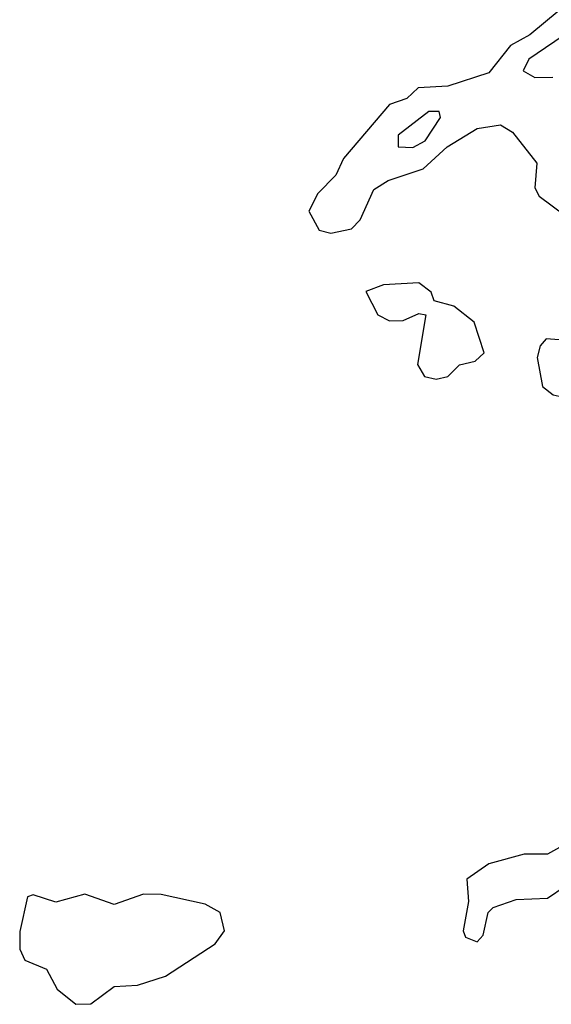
# Model space of a CAD drawing. Extents: x 2889633 to 3052318, y 540750 to 918690.
# Tile 547 of 656: x 2985824 to 2986732, y 828379 to 830062. Entities that reach past the tile are written whole.
import ezdxf

# ---------------------------------------------------------------- set-up
doc = ezdxf.new("R2010")
doc.units = 0

msp = doc.modelspace()

# ---------------------------------------------------------------- linework, layer by layer
at = {"layer": '0CON02XD'}
for points in [[(2986745, 830078), (2986695, 830036.2), (2986661.7, 830018.3), (2986625, 829971.2), (2986555, 829948.8), (2986504, 829946), (2986485, 829927.5), (2986455, 829917.5), (2986376.7, 829825), (2986363.8, 829796.2), (2986332.5, 829765), (2986317.5, 829735), (2986335, 829702.5), (2986355, 829697.5), (2986390, 829705), (2986405, 829720), (2986428.3, 829771.7), (2986452.7, 829787.3), (2986512.7, 829807.3), (2986553.8, 829845), (2986605, 829876.2), (2986645, 829882.5), (2986665, 829870), (2986707, 829817), (2986703.3, 829775), (2986710.7, 829760.7), (2986755, 829727.5)], [(2986765.8, 830044.2), (2986693.3, 829995), (2986683.3, 829975), (2986703.6, 829963.6), (2986733.9, 829963.9)], [(2986495, 829844), (2986516.2, 829855), (2986542.5, 829895), (2986540, 829905), (2986522.5, 829905), (2986470, 829865), (2986470, 829845), (2986495, 829844)], [(2986535, 829447.5), (2986555, 829452.5), (2986575, 829472.5), (2986601.7, 829478.3), (2986617, 829493), (2986600, 829545), (2986565, 829572.5), (2986531.7, 829581.7), (2986526.4, 829596.4), (2986505, 829612.5), (2986445, 829608.8), (2986415, 829597.5), (2986435, 829557.5), (2986455, 829547.5), (2986478.3, 829548.3), (2986505, 829560), (2986517.5, 829557.5), (2986503, 829473), (2986515, 829452.5), (2986535, 829447.5)], [(2986755, 829416.2), (2986775, 829420), (2986802.5, 829445), (2986810, 829465), (2986807, 829477), (2986775, 829512.5), (2986723, 829517), (2986712.5, 829505), (2986707.5, 829485), (2986716.7, 829435), (2986735, 829421.2), (2986755, 829416.2)], [(2986765, 828658), (2986725, 828635.7), (2986685, 828636), (2986625, 828619.2), (2986587, 828593), (2986590, 828555), (2986580.8, 828505), (2986585, 828493.8), (2986605, 828486.2)], [(2986605, 828486.2), (2986615, 828497.5), (2986623.8, 828536.2), (2986632.5, 828545), (2986671.7, 828558.3), (2986725, 828560.6), (2986755, 828581.4)], [(2985919.3, 828379.3), (2985945, 828380), (2985985, 828410), (2986025, 828412), (2986072.7, 828427.3), (2986157.3, 828482.7), (2986173.3, 828505), (2986166.1, 828536.1), (2986140.5, 828550.5), (2986065, 828566.7), (2986035, 828567.5), (2985985, 828550), (2985935, 828567.5), (2985885, 828553.8), (2985846.4, 828566.4), (2985837, 828563), (2985823.6, 828503.6), (2985823.6, 828473.6), (2985832.5, 828455), (2985869.3, 828439.3), (2985887.5, 828405), (2985919.3, 828379.3)]]:
    msp.add_lwpolyline(points, dxfattribs=at)

doc.saveas('drawing.dxf')
